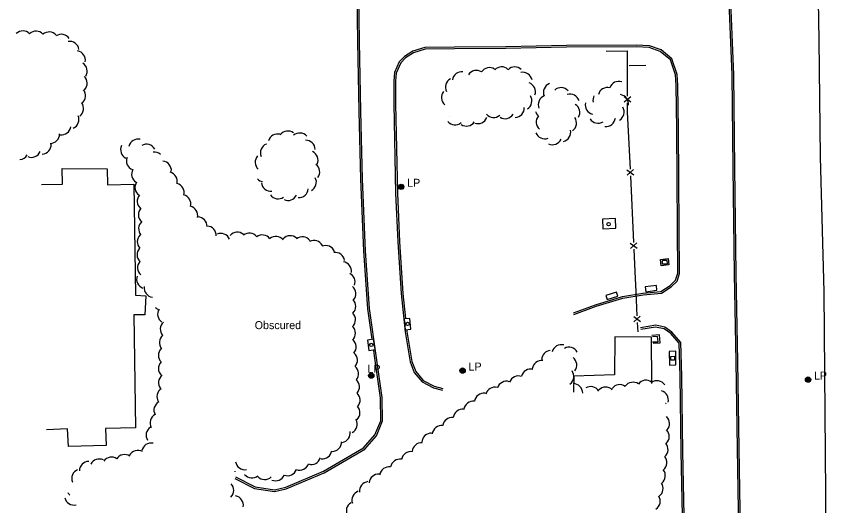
# Model space of a CAD drawing. Extents: x 2402803 to 2427059, y 6985292 to 6997652.
# Drawn here: x 2410160.7 to 2410649.6, y 6988390.5 to 6988683.9 of the extents above; entities that cross this region are included whole.
import ezdxf

# ---------------------------------------------------------------- set-up
doc = ezdxf.new("R2010")
doc.units = 0
for name, color, linetype in [('p_dtm retaining wall', 7, 'Continuous'), ('p_road - paved curb', 7, 'Continuous'), ('p_road bridge end', 7, 'Continuous'), ('p_structure building', 7, 'Continuous'), ('p_structure fence', 7, 'Continuous'), ('p_structure general', 7, 'Continuous'), ('p_structure slab', 7, 'Continuous'), ('p_utility manhole', 7, 'Continuous'), ('p_veg woods', 7, 'Continuous')]:
    doc.layers.add(name, color=color, linetype=linetype)

msp = doc.modelspace()

# ---------------------------------------------------------------- linework, layer by layer
at = {"layer": 'p_dtm retaining wall'}
msp.add_line((2410538.08, 6988654.38), (2410528.22, 6988654.1), dxfattribs=at)
at = {"layer": 'p_road - paved curb'}
for points in [[(2410493.87, 6989198.43), (2410503.47, 6989161.97), (2410513.82, 6989117.16), (2410528.53, 6989056.44), (2410539.88, 6989007.34), (2410551.22, 6988959.57), (2410561.69, 6988912.51), (2410571.03, 6988859.22), (2410576.32, 6988823.52), (2410582.49, 6988771.82), (2410587.48, 6988702), (2410589.68, 6988648.78), (2410590.19, 6988593.13), (2410591.05, 6988529.57), (2410592.15, 6988476.98), (2410592.86, 6988424.87), (2410593.71, 6988375.7), (2410594.15, 6988311.14), (2410595.39, 6988253.36), (2410595.41, 6988195.84), (2410596.13, 6988123.99), (2410596.75, 6988070.06), (2410597.44, 6988021.02)], [(2410494.84, 6989198.68), (2410504.44, 6989162.21), (2410514.79, 6989117.39), (2410529.5, 6989056.67), (2410540.85, 6989007.57), (2410552.19, 6988959.79), (2410562.67, 6988912.71), (2410572.02, 6988859.38), (2410577.31, 6988823.65), (2410583.49, 6988771.91), (2410588.48, 6988702.06), (2410590.68, 6988648.81), (2410591.19, 6988593.14), (2410592.05, 6988529.59), (2410593.15, 6988477), (2410593.86, 6988424.89), (2410594.71, 6988375.71), (2410595.15, 6988311.15), (2410596.39, 6988253.37), (2410596.41, 6988195.85), (2410597.13, 6988124), (2410597.75, 6988070.07), (2410598.44, 6988021.03)], [(2410604.41, 6989190.05), (2410608.99, 6989126.7), (2410614.38, 6989060.68), (2410620.58, 6989000.09), (2410625.94, 6988945.29), (2410629.94, 6988889.15), (2410636.93, 6988796.85), (2410640.95, 6988728.68), (2410641.77, 6988669.55), (2410642.72, 6988599.6), (2410644.91, 6988518.64), (2410645.73, 6988422), (2410646.23, 6988349.7), (2410646.99, 6988272.43), (2410647.78, 6988195.06), (2410648.38, 6988114.13), (2410649.56, 6988028.61)], [(2410374.02, 6988490.33), (2410371.48, 6988508.59), (2410369.08, 6988543.28), (2410367.26, 6988586.22), (2410366.34, 6988627.02), (2410365.53, 6988668.76), (2410364.82, 6988710.95), (2410364.26, 6988742.14)], [(2410291.7, 6988406.92), (2410303.55, 6988400.91), (2410315.55, 6988399.01), (2410322.56, 6988400.6), (2410345.27, 6988410.32), (2410369.56, 6988424.37), (2410376.56, 6988432.49), (2410380.25, 6988441.31), (2410380, 6988455.37), (2410376.6, 6988479.07), (2410372.48, 6988508.69), (2410370.08, 6988543.34), (2410368.26, 6988586.25), (2410367.34, 6988627.04), (2410366.53, 6988668.78), (2410365.82, 6988710.97)], [(2410495.04, 6988505.1), (2410508.31, 6988510.07), (2410524.43, 6988514.98), (2410536.51, 6988516.94), (2410547.43, 6988517.92), (2410553.36, 6988521.72), (2410556.86, 6988525.19), (2410558.31, 6988529.79), (2410558.09, 6988556.95), (2410557.91, 6988586.53), (2410557.75, 6988616.15), (2410557.23, 6988642.5), (2410556.83, 6988648.9), (2410553.68, 6988658.43), (2410547.24, 6988663.76), (2410540.36, 6988666.13), (2410532.32, 6988666.55), (2410490.47, 6988666.28), (2410454.27, 6988665.54), (2410423.42, 6988665.39), (2410405.7, 6988665.21), (2410398.49, 6988662.94), (2410393.42, 6988659.7), (2410390.31, 6988656.6), (2410387.49, 6988650.1), (2410387.12, 6988645), (2410387.08, 6988631.37), (2410388.14, 6988577.9), (2410389.42, 6988548.64), (2410391.53, 6988517.66), (2410393.91, 6988494.81), (2410396.85, 6988476.77), (2410399.33, 6988470.44), (2410404.02, 6988464.76), (2410410.89, 6988461.24), (2410416.15, 6988459.79)], [(2410494.69, 6988506.04), (2410507.99, 6988511.02), (2410524.2, 6988515.96), (2410536.39, 6988517.93), (2410547.1, 6988518.89), (2410552.73, 6988522.5), (2410555.98, 6988525.73), (2410557.31, 6988529.94), (2410557.09, 6988556.94), (2410556.91, 6988586.52), (2410556.75, 6988616.14), (2410556.23, 6988642.46), (2410555.84, 6988648.71), (2410552.82, 6988657.84), (2410546.74, 6988662.87), (2410540.17, 6988665.14), (2410532.3, 6988665.55), (2410490.48, 6988665.28), (2410454.28, 6988664.54), (2410423.43, 6988664.39), (2410405.86, 6988664.21), (2410398.92, 6988662.03), (2410394.05, 6988658.92), (2410391.15, 6988656.03), (2410388.48, 6988649.86), (2410388.12, 6988644.96), (2410388.08, 6988631.38), (2410389.14, 6988577.93), (2410390.42, 6988548.7), (2410392.53, 6988517.75), (2410394.09, 6988502.7)], [(2410394.78, 6988496.11), (2410394.9, 6988494.94), (2410397.82, 6988477.04), (2410400.2, 6988470.95), (2410404.66, 6988465.56), (2410411.25, 6988462.18), (2410416.42, 6988460.75)], [(2410565.21, 6988020.5), (2410564.73, 6988079.84), (2410564.27, 6988125.88), (2410562.89, 6988177.53), (2410563.09, 6988232.21), (2410562.42, 6988274.4), (2410561.42, 6988323.01), (2410561.54, 6988365.22), (2410560.29, 6988423.03), (2410559.8, 6988468.25), (2410559.18, 6988488.38), (2410553.78, 6988494.54), (2410549.42, 6988497.48), (2410544.04, 6988498.66), (2410534.92, 6988497.08)], [(2410563.37, 6988115.74), (2410563.27, 6988125.86), (2410561.89, 6988177.52), (2410562.09, 6988232.2), (2410561.42, 6988274.38), (2410560.42, 6988323), (2410560.54, 6988365.21), (2410559.29, 6988423.01), (2410558.8, 6988468.23), (2410558.19, 6988487.99), (2410553.11, 6988493.78), (2410549.02, 6988496.54), (2410544.02, 6988497.64), (2410535.09, 6988496.09)], [(2410292.15, 6988407.81), (2410303.86, 6988401.87), (2410315.52, 6988400.03), (2410322.25, 6988401.56), (2410344.82, 6988411.22), (2410368.91, 6988425.15), (2410375.7, 6988433.02), (2410379.25, 6988441.5), (2410379, 6988455.29), (2410375.61, 6988478.93), (2410374.95, 6988483.65)]]:
    msp.add_lwpolyline(points, dxfattribs=at)
at = {"layer": 'p_road bridge end'}
for points in [[(2410393.21, 6988502.48), (2410393.88, 6988496.04), (2410397.23, 6988496.39), (2410396.56, 6988502.83)], [(2410375.8, 6988484.08), (2410374.93, 6988490.33), (2410371.27, 6988489.82), (2410372.14, 6988483.57)]]:
    msp.add_lwpolyline(points, close=True, dxfattribs=at)
at = {"layer": 'p_structure building'}
for points in [[(2410175.82, 6988583.05), (2410188.37, 6988583.31), (2410188.17, 6988592.65), (2410215.09, 6988592.45), (2410215.29, 6988582.83), (2410231.08, 6988583.18), (2410232.12, 6988516.75), (2410238.28, 6988516.38), (2410237.73, 6988505.02), (2410231.24, 6988504.95), (2410232.07, 6988437.27), (2410214.27, 6988436.77), (2410214.58, 6988426.59), (2410192.08, 6988426.1), (2410191.4, 6988436.59), (2410178.71, 6988436)], [(2410541.7, 6988463.82), (2410541.43, 6988491.56), (2410519.47, 6988491.68), (2410519.41, 6988468.93), (2410495.01, 6988468.27), (2410494.82, 6988458.62)]]:
    msp.add_lwpolyline(points, dxfattribs=at)
at = {"layer": 'p_structure fence'}
for p, q in [((2410525.05, 6988635.82), (2410529.06, 6988632.62)), ((2410525.06, 6988632.62), (2410529.05, 6988635.82)), ((2410526.7, 6988591.87), (2410530.84, 6988588.86)), ((2410526.85, 6988588.67), (2410530.69, 6988592.06)), ((2410528.85, 6988588.17), (2410530.74, 6988548.21)), ((2410528.78, 6988547.92), (2410532.93, 6988544.91)), ((2410528.93, 6988544.72), (2410532.78, 6988548.11)), ((2410530.84, 6988503.96), (2410535, 6988500.97)), ((2410531.01, 6988500.76), (2410534.83, 6988504.16)), ((2410533, 6988500.26), (2410533.29, 6988494.77))]:
    msp.add_line(p, q, dxfattribs=at)
for points in [[(2410514.42, 6988662.9), (2410527.01, 6988663.14), (2410527.02, 6988636.02)], [(2410527.03, 6988632.06), (2410527.03, 6988626.48), (2410528.66, 6988592.16)], [(2410530.93, 6988544.21), (2410531.56, 6988530.88), (2410532.04, 6988518.77), (2410532.8, 6988504.26)]]:
    msp.add_lwpolyline(points, dxfattribs=at)
at = {"layer": 'p_structure general'}
msp.add_lwpolyline([(2410542.13, 6988488.84), (2410545.47, 6988488.82), (2410545.19, 6988491.96), (2410542.07, 6988491.77)], dxfattribs=at)
for centre in [(2410515.81, 6988559.29), (2410395.32, 6988499.53), (2410373.53, 6988486.89)]:
    msp.add_circle(centre, 1, dxfattribs=at)
at = {"layer": 'p_structure slab'}
for points in [[(2410512.37, 6988556.5), (2410520.18, 6988556.9), (2410519.88, 6988562.7), (2410512.07, 6988562.3)], [(2410547.27, 6988534.39), (2410546.85, 6988538.19), (2410551.5, 6988538.7), (2410551.92, 6988534.9)], [(2410544.43, 6988522.49), (2410537.76, 6988521.65), (2410538.13, 6988518.8), (2410544.8, 6988519.64)], [(2410520.5, 6988518.54), (2410514.22, 6988516.51), (2410514.97, 6988514.18), (2410521.25, 6988516.21)], [(2410556.21, 6988474.92), (2410556.03, 6988483.09), (2410552.19, 6988483.02), (2410552.37, 6988474.85)]]:
    msp.add_lwpolyline(points, close=True, dxfattribs=at)
msp.add_lwpolyline([(2410542.53, 6988487.88), (2410546.79, 6988488.06), (2410546.38, 6988492.92), (2410541.69, 6988492.59)], dxfattribs=at)
at = {"layer": 'p_utility manhole'}
for points in [[(2410547.83, 6988537.46), (2410547.91, 6988535.46), (2410551.07, 6988535.58), (2410550.99, 6988537.58)], [(2410555.29, 6988480.13), (2410555.38, 6988477.86), (2410553.2, 6988477.78), (2410553.11, 6988480.05)]]:
    msp.add_lwpolyline(points, close=True, dxfattribs=at)
for centre, radius in [((2410391.46, 6988581.68), 1.6), ((2410391.46, 6988581.68), 1.3), ((2410391.46, 6988581.68), 1), ((2410391.46, 6988581.68), 0.539), ((2410391.46, 6988581.68), 0.192), ((2410428.24, 6988471.54), 1.6), ((2410428.24, 6988471.54), 1.3), ((2410428.24, 6988471.54), 1), ((2410428.24, 6988471.54), 0.539), ((2410428.24, 6988471.54), 0.192), ((2410373.49, 6988468.49), 1.6), ((2410373.49, 6988468.49), 1.3), ((2410373.49, 6988468.49), 1), ((2410373.49, 6988468.49), 0.539), ((2410373.49, 6988468.49), 0.192), ((2410635.38, 6988466.13), 1.6), ((2410635.38, 6988466.13), 1.3), ((2410635.38, 6988466.13), 1), ((2410635.38, 6988466.13), 0.539), ((2410635.38, 6988466.13), 0.192)]:
    msp.add_circle(centre, radius, dxfattribs=at)
at = {"layer": 'p_veg woods'}
for centre, start, end in [((2410164.61, 6988669.49), 43.9209, 133.9209), ((2410172.61, 6988669.33), 43.9209, 133.9209), ((2410180.38, 6988668.84), 40.7693, 130.7693), ((2410187.76, 6988667.42), 33.8274, 123.8274), ((2410192.68, 6988663.2), 8.897, 98.897), ((2410196.49, 6988657.51), 350.9225, 80.9225), ((2410197.53, 6988651.01), 327.9049, 57.9049), ((2410436.55, 6988645.78), 57.3583, 147.3583), ((2410444.37, 6988647.49), 57.3583, 147.3583), ((2410451.66, 6988647.92), 47.4295, 137.4295), ((2410459.53, 6988647.91), 45.592, 135.592), ((2410197.53, 6988643.77), 316.4593, 46.4593), ((2410427.79, 6988645.04), 82.7664, 172.7664), ((2410434.71, 6988645.42), 149.6903, 150.91), ((2410464.35, 6988644.66), 11.5137, 101.5137), ((2410423.58, 6988641.42), 118.0219, 208.0219), ((2410466.29, 6988638.61), 341.4088, 71.4088), ((2410482.4, 6988638.28), 112.0095, 202.0095), ((2410521.89, 6988639.24), 71.3351, 161.3351), ((2410196.56, 6988636.37), 308.4154, 38.4154), ((2410421.24, 6988635.21), 139.95, 229.95), ((2410487.32, 6988635.47), 42.4024, 132.4024), ((2410492.68, 6988631.62), 17.5256, 107.5256), ((2410515.18, 6988635.58), 76.2819, 166.2819), ((2410522.18, 6988631.35), 352.9332, 82.9332), ((2410195.36, 6988628.63), 306.0611, 36.0611), ((2410464.12, 6988633.14), 302.5499, 32.5499), ((2410479.28, 6988630.94), 112.0095, 202.0095), ((2410507.48, 6988630.65), 165.964, 255.964), ((2410512.07, 6988633.64), 152.8718, 191.8964), ((2410459.58, 6988628.91), 272.628, 2.628), ((2410492.88, 6988626.29), 328.4219, 58.4219), ((2410519.48, 6988626.5), 300.4449, 30.4449), ((2410192.63, 6988622.04), 293.0516, 23.0516), ((2410420.08, 6988629.17), 270.6208, 271.6429), ((2410437.54, 6988625.19), 248.9571, 338.9571), ((2410446.83, 6988628.86), 221.3135, 311.3135), ((2410453.7, 6988628.13), 238.0915, 328.0915), ((2410477.42, 6988628.4), 196.3991, 229.2855), ((2410478.02, 6988620.44), 139.2855, 229.2855), ((2410490.93, 6988619.91), 305.1421, 35.1421), ((2410509.47, 6988625.45), 212.4364, 302.4364), ((2410514.24, 6988623.49), 263.8668, 353.8668), ((2410187.78, 6988618.5), 261.9965, 351.9965), ((2410423.67, 6988624.46), 220.2283, 310.2283), ((2410430.61, 6988623.7), 235.9035, 325.9035), ((2410181.02, 6988613.37), 270.1381, 0.1381), ((2410317.35, 6988607.69), 74.8333, 164.8333), ((2410323.44, 6988609.47), 52.7225, 142.7225), ((2410330.65, 6988608.29), 41.3146, 131.3146), ((2410477.49, 6988616.09), 200.8652, 290.8652), ((2410487.47, 6988614.39), 282.8385, 12.8385), ((2410233.76, 6988604.66), 77.3867, 167.3867), ((2410315.81, 6988609.38), 200.4551, 201.7738), ((2410334.24, 6988603.92), 0.9546, 90.9546), ((2410482.12, 6988612.58), 245.8337, 335.8337), ((2410169.77, 6988604.97), 247.3751, 337.3751), ((2410175.94, 6988606.95), 272.6633, 2.6633), ((2410228.86, 6988603.96), 154.2937, 244.2937), ((2410238.72, 6988601.53), 28.9878, 118.9878), ((2410243.46, 6988596.87), 48.4487, 96.7619), ((2410312.66, 6988602.03), 111.7738, 201.7738), ((2410335.94, 6988597.61), 336.0753, 66.0753), ((2410162.43, 6988603.73), 273.6938, 328.6483), ((2410232.36, 6988597.23), 158.8359, 248.8359), ((2410309.56, 6988596.39), 137.4144, 227.4144), ((2410248.02, 6988591.47), 353.7662, 83.7662), ((2410336.97, 6988590.56), 323.272, 53.272), ((2410235.46, 6988589.22), 149.134, 239.134), ((2410251.59, 6988584.9), 346.2131, 76.2131), ((2410237.47, 6988581.3), 145.332, 235.332), ((2410255.68, 6988578.1), 346.058, 76.058), ((2410309.25, 6988590.34), 224.6455, 260.1795), ((2410313.26, 6988584.69), 186.1608, 276.1608), ((2410334.95, 6988584.5), 298.0256, 28.0256), ((2410330.11, 6988580.84), 266.2944, 356.2944), ((2410238.85, 6988573.05), 139.3689, 229.3689), ((2410259.71, 6988571.33), 345.7917, 75.7917), ((2410317.66, 6988580.1), 215.0563, 305.0563), ((2410323.59, 6988579.15), 245.0512, 335.0512), ((2410239.52, 6988564.89), 136.3215, 226.3215), ((2410263.8, 6988564.55), 346.5045, 76.5045), ((2410269.43, 6988557.98), 358.3136, 88.3136), ((2410239.68, 6988556.51), 130.782, 220.782), ((2410274.91, 6988552.51), 357.2735, 87.2735), ((2410283.35, 6988548.1), 23.6986, 113.6986), ((2410293.18, 6988548.83), 49.1816, 139.1816), ((2410300.37, 6988548.27), 38.2344, 128.2344), ((2410238.86, 6988548.75), 133.5543, 223.5543), ((2410308.21, 6988547.15), 37.0803, 127.0803), ((2410316.29, 6988546.27), 38.9424, 128.9424), ((2410324.84, 6988546.7), 46.6615, 136.6615), ((2410332.27, 6988546.03), 38.8302, 128.8302), ((2410339.25, 6988543.88), 28.5279, 118.5279), ((2410238.73, 6988541.02), 137.3784, 227.3784), ((2410346.16, 6988540.83), 21.8716, 111.8716), ((2410351.96, 6988536.68), 9.0421, 99.0421), ((2410239.02, 6988533.15), 139.2589, 229.2589), ((2410355.99, 6988531.19), 351.2556, 81.2556), ((2410358.16, 6988524.64), 340.5219, 64.5478), ((2410238.46, 6988526.33), 160.6429, 250.6429), ((2410243.02, 6988521.06), 172.1636, 262.1636), ((2410358.6, 6988517.62), 319.8868, 49.8868), ((2410358.54, 6988509.93), 315.2636, 45.2636), ((2410247.89, 6988513.38), 224.9351, 246.0468), ((2410251.08, 6988505.33), 146.9961, 236.9961), ((2410358.4, 6988502.01), 314.2691, 44.2691), ((2410252.66, 6988496.38), 131.4722, 221.4722), ((2410358.36, 6988493.96), 314.9182, 44.9182), ((2410252.13, 6988488.41), 130.7666, 220.7666), ((2410358.83, 6988485.71), 318.6757, 48.6757), ((2410487.44, 6988481.4), 75.1826, 165.1826), ((2410492, 6988479.87), 28.5567, 118.5567), ((2410251.56, 6988480.74), 135.0429, 225.0429), ((2410359.56, 6988477.64), 320.1366, 50.1366), ((2410481.39, 6988478), 95.7616, 178.6241), ((2410251.57, 6988472.77), 135.3535, 225.3535), ((2410475.65, 6988471.99), 83.0668, 173.0668), ((2410491.11, 6988474.75), 323.2087, 53.2087), ((2410360.26, 6988469.69), 319.8972, 49.8972), ((2410468.99, 6988466.77), 75.2889, 165.2889), ((2410489.3, 6988468.02), 305.8032, 35.8032), ((2410251.63, 6988464.3), 128.7008, 218.7008), ((2410360.79, 6988461.79), 318.7296, 48.7296), ((2410461.72, 6988462.64), 69.6726, 159.6726), ((2410538.23, 6988460.11), 53.3584, 143.3584), ((2410447.58, 6988455.91), 74.4461, 164.4461), ((2410454.59, 6988459.47), 72.5718, 162.5718), ((2410494.61, 6988458.04), 359.8265, 89.8265), ((2410505.05, 6988456.28), 31.6931, 121.6931), ((2410514, 6988455.96), 45.4162, 135.4162), ((2410522.49, 6988457.45), 53.9255, 143.9255), ((2410530.45, 6988458.92), 55.228, 145.228), ((2410544.75, 6988459.8), 34.1316, 124.1316), ((2410250.66, 6988455.9), 122.2861, 212.2861), ((2410361.18, 6988453.86), 317.9235, 47.9235), ((2410441, 6988452.38), 82.1764, 172.1764), ((2410546.01, 6988454.03), 344.3265, 74.3265), ((2410248.86, 6988447.84), 118.4858, 208.4858), ((2410434.64, 6988447.56), 82.5036, 172.5036), ((2410546.67, 6988447.29), 49.9828, 54.5194), ((2410361.07, 6988446.17), 313.453, 43.453), ((2410428.31, 6988442.7), 82.7078, 172.7078), ((2410246.58, 6988440.15), 118.2259, 208.226), ((2410359.41, 6988439.39), 298.8991, 28.8991), ((2410421.98, 6988437.8), 82.7471, 172.7471), ((2410546.71, 6988439.79), 317.0686, 47.0686), ((2410244.16, 6988432.82), 122.2557, 212.2557), ((2410415.67, 6988432.91), 82.9165, 172.9165), ((2410355.24, 6988434.06), 279.5237, 9.5237), ((2410409.48, 6988428.37), 87.6944, 177.6944), ((2410546.53, 6988432.02), 313.8063, 43.8063), ((2410241.57, 6988422.43), 78.4985, 168.4985), ((2410350.01, 6988428.7), 271.8282, 1.8282), ((2410403.72, 6988422.67), 86.2221, 176.2221), ((2410545.79, 6988424.3), 310.2597, 40.2597), ((2410233.51, 6988418), 60.7072, 150.7072), ((2410344.17, 6988424.21), 262.5501, 352.5501), ((2410397.2, 6988417.32), 79.7209, 169.7209), ((2410204.19, 6988411.43), 90.135, 180.135), ((2410210.43, 6988412.87), 63.7959, 153.7959), ((2410217.73, 6988414.01), 55.2528, 145.2528), ((2410225.67, 6988415.55), 57.1966, 147.1967), ((2410297.78, 6988417.73), 188.6299, 278.6299), ((2410337.64, 6988420.94), 252.167, 342.167), ((2410390.67, 6988412.82), 80.5226, 170.5226), ((2410545.1, 6988416.35), 310.0146, 40.0146), ((2410199.54, 6988406.86), 112.5891, 202.5891), ((2410323.34, 6988414.16), 250.038, 340.038), ((2410330.53, 6988417.52), 250.7828, 340.7828), ((2410384.18, 6988408.19), 80.9132, 170.9132), ((2410544.17, 6988408.54), 308.1929, 38.1929), ((2410286.28, 6988410.44), 4.1972, 8.182), ((2410301.96, 6988412.88), 219.5276, 309.5276), ((2410309.67, 6988411.88), 222.8873, 312.8873), ((2410316.12, 6988411.14), 247.6426, 337.6426), ((2410377.8, 6988403.74), 84.1075, 174.1075), ((2410285.45, 6988399.78), 314.3293, 44.3293), ((2410372.12, 6988399.34), 96.5359, 186.5359), ((2410542.85, 6988400.87), 305.1684, 35.1684), ((2410196.52, 6988401.16), 208.9865, 229.0126), ((2410367.51, 6988393.83), 108.8775, 198.8775), ((2410195.32, 6988396.52), 192.1812, 282.1812), ((2410291.17, 6988390.81), 350.2466, 80.2466), ((2410364.2, 6988387.37), 119.9561, 209.9561), ((2410541.12, 6988393.26), 302.4337, 32.4337)]:
    msp.add_arc(centre, 5.65, start, end, dxfattribs=at)

# ---------------------------------------------------------------- texts
at = {"layer": 'p_utility manhole'}
for p in [(2410391.46, 6988581.68), (2410428.24, 6988471.54), (2410367.64, 6988470.19), (2410635.38, 6988466.13)]:
    msp.add_text('  LP', height=4.8, dxfattribs=at).set_placement(p)
at = {"layer": 'p_veg woods'}
msp.add_text('Obscured', height=4.8, dxfattribs=at).set_placement((2410303.62, 6988496.37))

doc.saveas('drawing.dxf')
